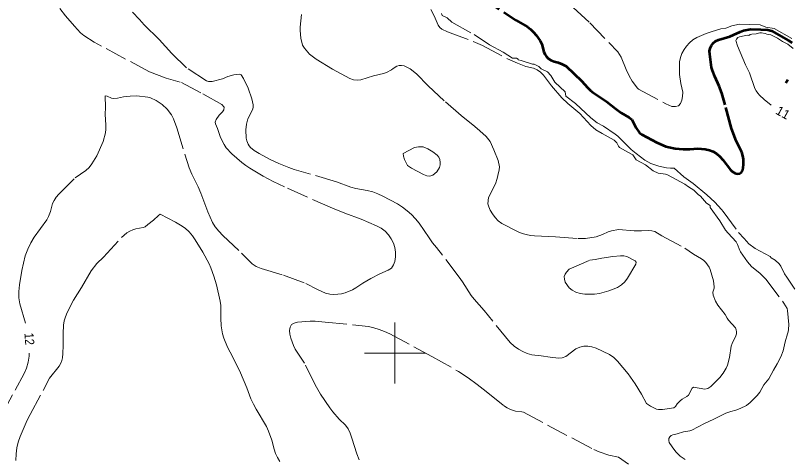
# Model space of a CAD drawing. Extents: x 355726 to 357533, y 5103782 to 5105258.
# Drawn here: x 356337.7 to 356465.1, y 5104282.7 to 5104355.4 of the extents above; entities that cross this region are included whole.
import ezdxf
from ezdxf.enums import TextEntityAlignment as Align

# ---------------------------------------------------------------- set-up
doc = ezdxf.new("R2010")
doc.units = 0
doc.header["$LTSCALE"] = 0.6
doc.linetypes.add('LONG_DASHED', pattern=[7.5, 6, -1.5])
for name, color, linetype, lineweight in [('1', 7, 'LONG_DASHED', 53), ('2', 7, 'LONG_DASHED', 13), ('3', 7, 'Continuous', 140), ('61', 7, 'Continuous', 13)]:
    doc.layers.add(name, color=color, linetype=linetype, lineweight=lineweight)

msp = doc.modelspace()

# ---------------------------------------------------------------- linework, layer by layer
at = {"layer": '1'}
for points in [[(356414.11, 5104358.38), (356419.89, 5104354.63), (356421.76, 5104353.55), (356422.3, 5104353.12), (356422.78, 5104352.63), (356423.19, 5104352.16), (356423.87, 5104351.21), (356424.11, 5104350.71), (356424.49, 5104349.41), (356424.65, 5104349.05), (356424.87, 5104348.7), (356425.2, 5104348.34), (356425.63, 5104348.05), (356426.15, 5104347.83), (356426.8, 5104347.66), (356427.46, 5104347.4), (356428.12, 5104347.05), (356430.73, 5104344.62), (356431.62, 5104343.57), (356432.12, 5104343.08), (356432.62, 5104342.69), (356434.74, 5104341.29), (356436.28, 5104340.05), (356437.17, 5104339.4), (356438.47, 5104338.67), (356438.89, 5104338.3), (356439.1, 5104337.99), (356439.57, 5104337.01), (356440.18, 5104336.13), (356440.56, 5104335.84), (356443.02, 5104334.57), (356444, 5104334.09), (356444.5, 5104333.92), (356445, 5104333.76), (356446.02, 5104333.57), (356447.34, 5104333.44), (356448.42, 5104333.45), (356449.75, 5104333.55), (356450.96, 5104333.44), (356451.64, 5104333.29), (356452.28, 5104333.05), (356452.88, 5104332.71), (356453.39, 5104332.25), (356453.87, 5104331.73), (356455.12, 5104330.05), (356455.37, 5104329.8), (356455.95, 5104329.49), (356456.31, 5104329.42), (356456.65, 5104329.49), (356456.94, 5104329.69), (356457.12, 5104330.01), (356457.25, 5104330.86), (356457.27, 5104331.8), (356457.16, 5104332.37), (356456.95, 5104332.96), (356456.05, 5104334.84), (356455.27, 5104336.82), (356454.23, 5104340.71), (356453.67, 5104342.63), (356453.23, 5104343.8), (356452.52, 5104345.37), (356452.14, 5104346.36), (356452.02, 5104346.88), (356451.71, 5104349.05), (356451.69, 5104349.55), (356451.78, 5104350.03), (356451.98, 5104350.47)], [(356451.98, 5104350.47), (356452.26, 5104350.86), (356452.67, 5104351.16), (356453.16, 5104351.41), (356455.01, 5104351.96), (356455.61, 5104352.2), (356456.68, 5104352.72), (356457.24, 5104352.91), (356458.39, 5104353.13), (356460.11, 5104353.11), (356461.26, 5104353.04), (356461.82, 5104352.86), (356464.65, 5104351.3), (356465.22, 5104350.88)]]:
    msp.add_lwpolyline(points, dxfattribs=at)
at = {"layer": '2', "linetype": 'Continuous'}
msp.add_line((356436.71, 5104282.9), (356438.39, 5104281.76), dxfattribs=at)
at = {"layer": '2'}
for points in [[(356370.5, 5104337.9), (356370.67, 5104338.3), (356371.17, 5104339.04), (356371.7, 5104339.59), (356371.92, 5104339.92), (356371.97, 5104340.33), (356371.6, 5104340.76), (356368.13, 5104342.69), (356364.77, 5104344.46), (356362.44, 5104345.09), (356359.74, 5104346.12), (356350.64, 5104351), (356348.92, 5104352.09), (356348.39, 5104352.55), (356347.39, 5104353.62), (356345.93, 5104355.33), (356345, 5104356.55)], [(356429.28, 5104356.72), (356432, 5104354.19), (356436.61, 5104349.41), (356436.9, 5104349), (356437.14, 5104348.55), (356437.97, 5104346.51), (356438.45, 5104345.47), (356438.97, 5104344.62), (356439.82, 5104343.45), (356440.03, 5104343.3), (356444.47, 5104340.91), (356444.98, 5104340.65), (356445.5, 5104340.48), (356446.06, 5104340.45), (356446.55, 5104340.58), (356446.92, 5104340.93), (356447.14, 5104341.48), (356447.25, 5104342.12), (356447.26, 5104342.8), (356446.97, 5104344.22), (356446.75, 5104345.68), (356446.72, 5104347.09), (356446.75, 5104347.79), (356446.88, 5104348.47), (356447.13, 5104349.13), (356447.5, 5104349.79), (356447.91, 5104350.38), (356448.37, 5104350.91), (356448.92, 5104351.38), (356449.57, 5104351.79), (356451.1, 5104352.42), (356451.94, 5104352.71), (356453.54, 5104353.19), (356454.37, 5104353.32), (356455.36, 5104353.71), (356456.57, 5104353.97), (356459.97, 5104353.83), (356460.9, 5104353.48), (356462.29, 5104353.28), (356465.16, 5104351.62)], [(356418.93, 5104301.73), (356414.66, 5104306.99), (356413.02, 5104308.83), (356412.53, 5104309.47), (356411.09, 5104311.71), (356410.55, 5104312.47), (356406.83, 5104317.34), (356406.21, 5104318.09), (356405.61, 5104318.9), (356403.99, 5104321.3), (356403.38, 5104322.05), (356402.74, 5104322.72), (356402, 5104323.36), (356401.23, 5104323.94), (356400.44, 5104324.46), (356398.02, 5104325.75), (356397.2, 5104326.13), (356396.36, 5104326.44), (356395.45, 5104326.66), (356393.6, 5104327), (356392.8, 5104327.22), (356390.41, 5104328.08), (356386.17, 5104329.37), (356383.47, 5104330.13), (356382.62, 5104330.43), (356380.94, 5104331.13), (356379.44, 5104331.82), (356377.74, 5104332.72), (356376.92, 5104333.21), (356376.3, 5104333.72), (356376.08, 5104333.98), (356375.91, 5104334.28), (356375.67, 5104334.84), (356375.56, 5104335.25), (356375.53, 5104336.65), (356375.63, 5104337.55), (356375.74, 5104338.01), (356375.88, 5104338.45), (356376.65, 5104339.93), (356376.74, 5104340.28), (356376.72, 5104340.71), (356376.5, 5104341.7), (356375.93, 5104343.45), (356375.14, 5104345.05), (356374.78, 5104345.63), (356374.55, 5104345.74), (356373.54, 5104345.63), (356372.6, 5104345.38), (356371.7, 5104345.01), (356370.03, 5104344.54), (356369.41, 5104344.55), (356369.08, 5104344.69), (356365.79, 5104346.8), (356363.36, 5104349.16), (356361.32, 5104351.43), (356358.85, 5104353.86), (356358.09, 5104354.73), (356356.92, 5104355.95)], [(356384.67, 5104355.53), (356384.43, 5104353.47), (356384.43, 5104352.91), (356384.54, 5104351.68), (356384.84, 5104350.51), (356385.14, 5104350.01), (356385.99, 5104349.05), (356387.09, 5104348.21), (356389.74, 5104346.57), (356392.59, 5104345.05), (356393.23, 5104344.83), (356393.82, 5104344.76), (356394.41, 5104344.84), (356396.52, 5104345.5), (356398.14, 5104345.87), (356398.65, 5104346.03), (356399.44, 5104346.45), (356399.72, 5104346.69), (356400.32, 5104347.08), (356400.69, 5104347.2), (356401.1, 5104347.21), (356401.52, 5104347.12), (356402.52, 5104346.62), (356403.54, 5104345.84), (356405.45, 5104343.83), (356408.3, 5104341.2), (356410.9, 5104338.97), (356413.15, 5104337.17), (356413.97, 5104336.45), (356414.98, 5104335.51), (356415.64, 5104334.73), (356416.27, 5104333.36), (356416.98, 5104331.59), (356417.2, 5104330.55)], [(356405.9, 5104356.36), (356406.43, 5104355.34), (356407.11, 5104353.79), (356407.37, 5104353.42), (356407.72, 5104353.12), (356408.65, 5104352.69), (356412.86, 5104351.13), (356414.4, 5104350.46), (356418.48, 5104348.3), (356420.12, 5104347.54), (356421.53, 5104347.03), (356422.77, 5104346.75), (356423.36, 5104346.5), (356423.91, 5104346.11), (356424.4, 5104345.58), (356425.7, 5104343.83), (356427.42, 5104341.87), (356428.39, 5104340.95), (356430.36, 5104339.33), (356432.2, 5104337.33), (356433.02, 5104336.63), (356434.02, 5104336.01), (356436.02, 5104334.91), (356436.45, 5104334.48), (356436.73, 5104333.95), (356436.89, 5104333.75), (356438.84, 5104332.66), (356439.06, 5104332.5), (356439.63, 5104331.7), (356441.15, 5104330.86), (356442.39, 5104329.91), (356443.23, 5104329.51), (356444.44, 5104329.37), (356444.79, 5104329.26), (356447.63, 5104327.71), (356448.2, 5104327.25), (356449.07, 5104326.71), (356449.8, 5104326.01), (356450.21, 5104325.76), (356451.2, 5104324.59), (356451.77, 5104324.2), (356451.78, 5104323.87), (356453.38, 5104321.71), (356454.31, 5104320.19), (356454.75, 5104319.65), (356456.05, 5104318.26), (356456.26, 5104317.84), (356456.62, 5104316.84), (356456.76, 5104316.59), (356457.9, 5104314.96), (356458.56, 5104314.21), (356460.01, 5104313.05), (356460.94, 5104312.11), (356463.89, 5104308.17), (356464.4, 5104307.3), (356464.48, 5104307), (356464.67, 5104304.66), (356464.64, 5104303.86), (356464.6, 5104303.49), (356464.5, 5104303.13), (356464.07, 5104301.84), (356463.77, 5104300.36), (356463.4, 5104299.38), (356462.78, 5104298.22), (356462.15, 5104297.19), (356461.4, 5104295.76), (356460.58, 5104294.76), (356459.92, 5104293.59), (356459.47, 5104293.01), (356458.33, 5104291.87), (356457.73, 5104291.41), (356456.72, 5104290.91), (356455.98, 5104290.62), (356455.16, 5104290.43), (356454.36, 5104290.13), (356452.38, 5104289.13), (356450.83, 5104288.46), (356448.77, 5104287.37), (356448.45, 5104287.26), (356447.41, 5104287.09), (356446.37, 5104286.75), (356445.66, 5104286.58), (356445.35, 5104286.46), (356445.13, 5104286.26), (356445, 5104285.99), (356444.98, 5104285.67), (356445.04, 5104285.34), (356445.51, 5104284.59), (356446.15, 5104283.8), (356446.87, 5104283.09), (356447.65, 5104282.53)], [(356407.65, 5104355.74), (356407.78, 5104355.37), (356408.57, 5104355), (356409.34, 5104354.29), (356413.02, 5104352.25), (356415.54, 5104350.57), (356417.78, 5104349.36), (356419.31, 5104348.38), (356419.98, 5104348.37), (356420.24, 5104348.24), (356420.24, 5104348.12), (356420.76, 5104348), (356422.6, 5104347.38), (356422.86, 5104347.38), (356423.65, 5104347.01), (356424.04, 5104346.65), (356425.09, 5104346.16), (356425.62, 5104345.54), (356426.27, 5104344.44), (356427.98, 5104342.84), (356428.05, 5104342.17), (356429.64, 5104340.96), (356432.17, 5104338.61), (356433.22, 5104337.8), (356434.27, 5104337.21), (356436.19, 5104335.94), (356436.64, 5104335.57), (356438.82, 5104333.38), (356439.61, 5104332.72), (356441.03, 5104331.65), (356442.03, 5104331.11), (356443.37, 5104330.66), (356444.6, 5104330.42), (356445.28, 5104330.34), (356445.87, 5104330.33), (356447.46, 5104328.93), (356448.96, 5104327.8), (356451.21, 5104325.97), (356452.53, 5104324.78), (356453.64, 5104323.58), (356453.92, 5104323.22), (356456.43, 5104319.76), (356457.36, 5104318.79), (356458.1, 5104317.9), (356459.16, 5104317.13), (356461.63, 5104315.82), (356461.79, 5104315.62), (356462.45, 5104315.25), (356463.08, 5104314.62)], [(356461.77, 5104340.69), (356460.63, 5104341.63), (356459.9, 5104342.3), (356459.6, 5104342.63), (356459.34, 5104343.01), (356459.13, 5104343.42), (356458.23, 5104346), (356457.56, 5104347.28), (356456.26, 5104350.42), (356455.98, 5104351.28), (356456.11, 5104351.51), (356456.33, 5104351.76), (356456.59, 5104351.87), (356457.86, 5104352.16), (356458.13, 5104352.13), (356458.35, 5104352.26), (356458.62, 5104352.34), (356459.32, 5104352.38), (356459.92, 5104352.57), (356460.22, 5104352.57), (356460.83, 5104352.44), (356461.07, 5104352.3), (356461.73, 5104352.23), (356462.83, 5104351.65), (356463.64, 5104351.13), (356464.52, 5104350.67), (356465.43, 5104350)], [(356339.34, 5104304.88), (356338.41, 5104308.07), (356338.26, 5104309.04), (356338.25, 5104310.09), (356338.38, 5104311.21), (356338.77, 5104313.53), (356339, 5104314.74), (356339.31, 5104315.95), (356339.71, 5104317.07), (356340.22, 5104318.08), (356340.78, 5104319.01), (356342.85, 5104321.88), (356343.13, 5104322.4), (356343.44, 5104323.25), (356343.8, 5104324.55), (356344.05, 5104325.05), (356344.39, 5104325.58), (356344.8, 5104326.08), (356347.49, 5104328.73), (356349.25, 5104329.97), (356349.79, 5104330.47), (356350.27, 5104331.03), (356351.04, 5104332.38), (356352.1, 5104334.7), (356352.5, 5104336.11), (356352.57, 5104336.74), (356352.57, 5104337.37), (356352.42, 5104339.19), (356352.49, 5104340.3), (356352.44, 5104342.21), (356352.75, 5104342.17), (356353.46, 5104341.82), (356353.73, 5104341.75), (356354.47, 5104341.8), (356355.46, 5104342.03), (356356.56, 5104342.16), (356357.63, 5104342.18), (356359.44, 5104341.98), (356359.87, 5104341.88), (356360.79, 5104341.44), (356361.77, 5104340.8), (356362.61, 5104340.04), (356363.31, 5104339.07), (356363.64, 5104338.44), (356364.18, 5104336.93), (356366.25, 5104330.38), (356366.69, 5104329.34), (356367.7, 5104327.3), (356368.16, 5104326.24), (356369.3, 5104323.16), (356370.06, 5104321.45), (356370.52, 5104320.69), (356371.08, 5104319.99), (356371.75, 5104319.29), (356374.82, 5104316.41), (356376.55, 5104314.63), (356377.25, 5104314.23), (356378.06, 5104313.88), (356381.72, 5104312.8), (356385.38, 5104311.42), (356387.31, 5104310.42), (356388.64, 5104309.83), (356389.33, 5104309.69), (356389.99, 5104309.63), (356390.63, 5104309.66), (356391.25, 5104309.74), (356391.84, 5104309.88), (356393.05, 5104310.4), (356393.62, 5104310.69), (356394.74, 5104311.46), (356396.08, 5104312.26), (356397.51, 5104312.98), (356398.89, 5104313.59), (356399.43, 5104313.95), (356399.79, 5104314.46), (356400.02, 5104315.05), (356400.1, 5104315.78), (356400.11, 5104316.55), (356400, 5104317.33), (356399.77, 5104318.05), (356399.42, 5104318.74), (356398.97, 5104319.4), (356398.43, 5104320.01), (356397.77, 5104320.5), (356396.99, 5104320.88), (356394.46, 5104321.96), (356391.8, 5104322.94), (356389.79, 5104323.76), (356381.89, 5104327.25), (356380.01, 5104328.15), (356378.36, 5104329.04), (356376.2, 5104330.33), (356375.52, 5104330.79), (356374.88, 5104331.28), (356373.26, 5104332.69), (356372.32, 5104333.67), (356371.95, 5104334.21), (356371.39, 5104335.36), (356370.88, 5104336.87), (356370.56, 5104337.59), (356370.5, 5104337.9)], [(356417.2, 5104330.55), (356417.15, 5104330.05), (356416.9, 5104329.13), (356416.82, 5104328.66), (356416.55, 5104327.76), (356415.39, 5104325.51), (356415.26, 5104324.51), (356415.41, 5104323.99), (356415.66, 5104323.42), (356416.04, 5104322.82), (356416.49, 5104322.24), (356416.98, 5104321.71), (356417.58, 5104321.26), (356420.23, 5104319.9), (356420.9, 5104319.63), (356421.59, 5104319.43), (356422.27, 5104319.29), (356422.92, 5104319.23), (356426.36, 5104319.09), (356430.09, 5104318.8), (356431.28, 5104318.8), (356433.04, 5104319.08), (356434.11, 5104319.45), (356435.02, 5104319.91), (356435.55, 5104320.08), (356436.7, 5104320.25), (356439.28, 5104320.05), (356440.49, 5104320.04), (356441.68, 5104320.09), (356442.21, 5104320.07), (356442.67, 5104319.97), (356443.82, 5104319.25), (356447.63, 5104317.19), (356449.06, 5104316.24), (356450.35, 5104315.46), (356450.75, 5104315.17), (356451.08, 5104314.84), (356451.59, 5104314.11), (356451.78, 5104313.73), (356452.34, 5104311.86), (356452.45, 5104310.88), (356452.42, 5104310.63), (356452.2, 5104310), (356452.26, 5104309.51), (356452.66, 5104308.51), (356453.03, 5104307.86), (356454.22, 5104306.34), (356454.54, 5104305.72), (356454.77, 5104305.4), (356455.93, 5104304.12), (356456.07, 5104303.82), (356456.12, 5104303.51), (356456.09, 5104303.17), (356456, 5104302.83), (356455.4, 5104301.59), (356455.25, 5104301.11), (356454.93, 5104299.29), (356454.61, 5104298.04), (356454.39, 5104297.53), (356453.92, 5104296.68), (356453.36, 5104295.98), (356451.86, 5104294.5), (356451.37, 5104294.17), (356450.9, 5104294.08), (356449.03, 5104294.4), (356448.83, 5104294.22), (356448.22, 5104293.09), (356447.92, 5104292.86), (356447.16, 5104292.42), (356446.85, 5104292.17), (356446.35, 5104291.66), (356446.08, 5104291.21), (356445.8, 5104291.04), (356443.96, 5104290.76), (356443.27, 5104290.75), (356442.99, 5104290.79), (356441.96, 5104291.28), (356441.33, 5104291.74), (356440.52, 5104293.26), (356439.45, 5104294.95), (356438.29, 5104296.59), (356436.56, 5104298.69), (356435.94, 5104299.26), (356435.23, 5104299.74), (356433.03, 5104300.8), (356432.35, 5104301.03), (356431.7, 5104301.15), (356431.04, 5104301.12), (356430.37, 5104300.98), (356429.73, 5104300.7), (356428.07, 5104299.43), (356427.49, 5104299.24), (356426.88, 5104299.19), (356425.5, 5104299.3), (356424.05, 5104299.54), (356422.51, 5104299.73), (356421.74, 5104299.93), (356421.02, 5104300.26), (356420.31, 5104300.66), (356419.6, 5104301.15), (356418.93, 5104301.73)], [(356337.79, 5104282.38), (356337.8, 5104283.45), (356337.92, 5104284.46), (356338.16, 5104285.4), (356338.5, 5104286.3), (356339.63, 5104288.99), (356340.1, 5104289.9), (356343.31, 5104295.86), (356344.86, 5104297.87), (356345.24, 5104298.55), (356345.44, 5104299.24), (356345.51, 5104299.94), (356345.56, 5104301.25), (356345.53, 5104303.23), (356345.62, 5104304.59), (356345.72, 5104305.29), (356345.9, 5104305.97), (356346.18, 5104306.63), (356347.26, 5104308.68), (356348.56, 5104310.76), (356350.11, 5104313.49), (356351.06, 5104314.67), (356352.14, 5104315.71), (356355.12, 5104318.98), (356355.55, 5104319.37), (356356.02, 5104319.71), (356356.48, 5104320.01), (356356.98, 5104320.24), (356357.46, 5104320.4), (356358.67, 5104320.59), (356359.02, 5104320.72), (356359.43, 5104321.09), (356360.36, 5104321.8), (356361.19, 5104322.58), (356361.49, 5104322.78), (356363.96, 5104321.49), (356364.79, 5104321.01), (356365.57, 5104320.51), (356366.25, 5104319.91), (356366.78, 5104319.26), (356367.24, 5104318.59), (356368.49, 5104316.57), (356369.5, 5104314.63), (356369.78, 5104313.99), (356370.3, 5104312.61), (356370.71, 5104311.2), (356371.32, 5104308.5), (356371.4, 5104307.8), (356371.4, 5104305.73), (356371.48, 5104304.46), (356371.72, 5104303.15), (356371.94, 5104302.45), (356372.54, 5104300.99), (356373.41, 5104299.34), (356374.67, 5104296.76), (356375.72, 5104294.28), (356376.37, 5104292.51), (356376.78, 5104291.61), (356377.21, 5104290.8), (356378.93, 5104287.96), (356379.27, 5104287.21), (356379.82, 5104285.72), (356380.17, 5104284.24), (356380.42, 5104283.54), (356380.75, 5104282.87), (356381.14, 5104282.21)], [(356392.31, 5104287.55), (356391.88, 5104288.18), (356390.85, 5104289.17), (356389.8, 5104290.36), (356389.3, 5104291.01), (356387.78, 5104293.23), (356386.92, 5104294.76), (356385.15, 5104298.34), (356383.64, 5104300.65), (356383.34, 5104301.23), (356382.9, 5104302.46), (356382.75, 5104303.09), (356382.71, 5104303.7), (356382.81, 5104304.24), (356383.04, 5104304.67), (356383.47, 5104304.91), (356383.99, 5104305.07), (356386.11, 5104305.21), (356386.89, 5104305.21), (356388.55, 5104305.09), (356395.7, 5104304.34), (356396.55, 5104304.16), (356397.4, 5104303.88), (356398.28, 5104303.54), (356399.16, 5104303.13), (356406.09, 5104299.44), (356410.44, 5104296.97), (356412.04, 5104295.93), (356413.53, 5104294.84), (356414.98, 5104293.72), (356417.82, 5104291.41), (356418.44, 5104291.04), (356418.98, 5104290.76), (356419.82, 5104290.49), (356420.84, 5104290.38), (356421.1, 5104290.3), (356429.15, 5104286.01), (356432.7, 5104284.18), (356433.54, 5104283.8), (356435.13, 5104283.23), (356436.71, 5104282.9)], [(356335.5, 5104289.96), (356339.13, 5104296.66), (356339.54, 5104297.54), (356339.8, 5104298.51), (356339.94, 5104299.51), (356339.95, 5104300.01)], [(356394.14, 5104282.49), (356393.77, 5104283.44), (356392.95, 5104286.05), (356392.66, 5104286.86), (356392.31, 5104287.55)]]:
    msp.add_lwpolyline(points, dxfattribs=at)
for points in [[(356403.24, 5104333.73), (356403.88, 5104333.86), (356404.63, 5104333.86), (356405.41, 5104333.5), (356406.26, 5104333.03), (356406.96, 5104332.49), (356407.21, 5104332.15), (356407.39, 5104331.74), (356407.46, 5104331.29), (356407.45, 5104330.86), (356407.34, 5104330.47), (356406.9, 5104329.75), (356406.22, 5104329.19), (356405.77, 5104329.05), (356405.26, 5104329.09), (356404.73, 5104329.28), (356402.75, 5104330.32), (356402.38, 5104330.53), (356402.1, 5104330.76), (356401.59, 5104331.75), (356401.41, 5104332.32), (356401.36, 5104332.72)], [(356432, 5104315.24), (356432.87, 5104315.34), (356433.98, 5104315.59), (356435.81, 5104315.84), (356437.03, 5104315.96), (356437.61, 5104315.95), (356438.09, 5104315.86), (356439.45, 5104315.13), (356439.64, 5104314.92), (356439.59, 5104314.57), (356438.22, 5104312.29), (356437.75, 5104311.69), (356437.19, 5104311.17), (356436.55, 5104310.75), (356435.11, 5104310.19), (356433.58, 5104309.8), (356432.78, 5104309.69), (356431.98, 5104309.66), (356431.21, 5104309.69), (356430.44, 5104309.8), (356429.73, 5104309.99), (356429.1, 5104310.3), (356428.62, 5104310.71), (356427.98, 5104311.63), (356427.83, 5104312.12), (356427.81, 5104312.57), (356427.97, 5104312.97), (356428.19, 5104313.3), (356428.63, 5104313.76)]]:
    msp.add_lwpolyline(points, close=True, dxfattribs=at)
at = {"layer": '2', "linetype": 'Continuous'}
msp.add_lwpolyline([(356463.08, 5104314.62), (356463.4, 5104314.26), (356463.98, 5104313.01), (356464.34, 5104312.43), (356465.66, 5104310.49)], dxfattribs=at)
at = {"layer": '3'}
msp.add_line((356464.18, 5104344.68), (356464.54, 5104344.51), dxfattribs=at)
at = {"layer": '61'}
for p, q in [((356400, 5104295), (356400, 5104305)), ((356395, 5104300), (356405, 5104300))]:
    msp.add_line(p, q, dxfattribs=at)

# ---------------------------------------------------------------- texts
at = {"layer": '2'}
msp.add_text('11', height=1.5, rotation=331.113, dxfattribs=at).set_placement((356463.37, 5104338.79), align=Align.CENTER)
at = {"layer": '2', "width": 0.9}
msp.add_text('12', height=1.5, rotation=274.453, dxfattribs=at).set_placement((356339.25, 5104302.26), align=Align.CENTER)

doc.saveas('drawing.dxf')
